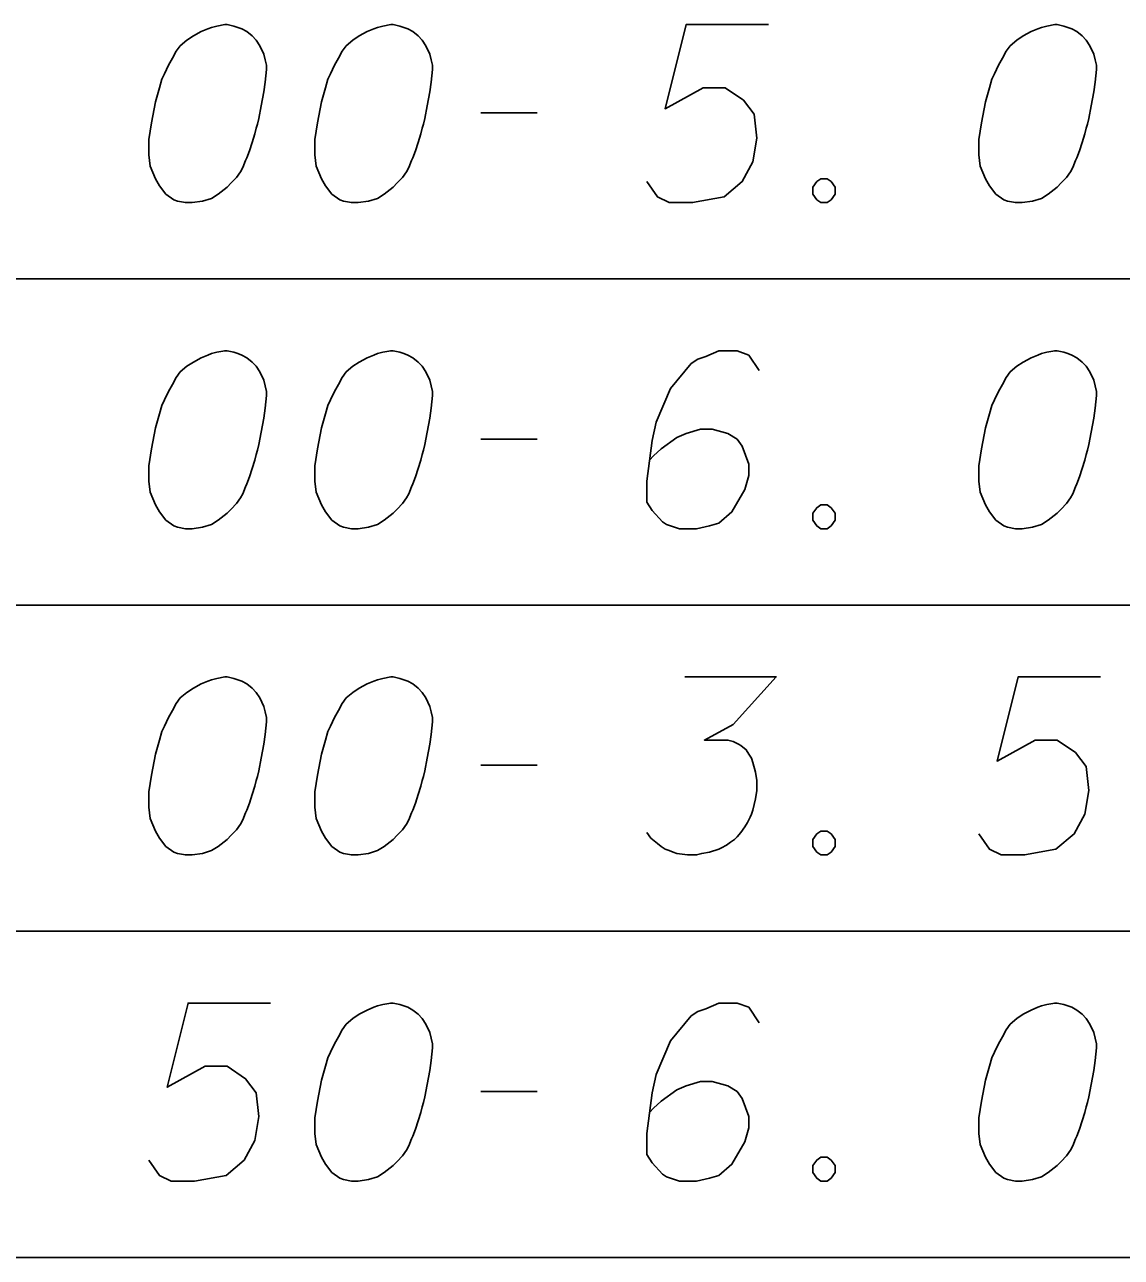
# Model space of a CAD drawing. Extents: x 2074207 to 2076812, y 516372 to 523312.
# Drawn here: x 2076397.04 to 2076426.64, y 519087.62 to 519120.88 of the extents above; entities that cross this region are included whole.
import ezdxf

# ---------------------------------------------------------------- set-up
doc = ezdxf.new("R2010")
doc.units = 0
for name, color, linetype in [('Prop DirtTable_ Soil Test Results - Outline (Major)', 7, 'Continuous'), ('Prop DirtTable_ Soil Test Results - Outline (Minor)', 7, 'Continuous'), ('Prop DirtTable_ Soil Test Results - Tx (Sample Data)', 7, 'Continuous')]:
    doc.layers.add(name, color=color, linetype=linetype)

msp = doc.modelspace()

# ---------------------------------------------------------------- linework, layer by layer
at = {"layer": 'Prop DirtTable_ Soil Test Results - Outline (Major)'}
msp.add_line((2076260.609, 519087.625), (2076811.903, 519087.625), dxfattribs=at)
at = {"layer": 'Prop DirtTable_ Soil Test Results - Outline (Minor)'}
for p, q in [((2076260.609, 519114.025), (2076811.903, 519114.025)), ((2076260.609, 519114.025), (2076811.903, 519114.025)), ((2076260.609, 519105.225), (2076811.903, 519105.225)), ((2076260.609, 519105.225), (2076811.903, 519105.225)), ((2076260.609, 519096.425), (2076811.903, 519096.425)), ((2076260.609, 519096.425), (2076811.903, 519096.425)), ((2076260.609, 519087.625), (2076811.903, 519087.625))]:
    msp.add_line(p, q, dxfattribs=at)
at = {"layer": 'Prop DirtTable_ Soil Test Results - Tx (Sample Data)'}
for points in [[(2076402.512, 519120.884), (2076402.442, 519120.884), (2076402.23, 519120.846), (2076402.089, 519120.809), (2076401.983, 519120.771), (2076401.807, 519120.695), (2076401.595, 519120.582), (2076401.419, 519120.468), (2076401.242, 519120.317), (2076401.136, 519120.166), (2076401.031, 519119.977), (2076400.925, 519119.788), (2076400.819, 519119.561), (2076400.748, 519119.41), (2076400.678, 519119.183), (2076400.572, 519118.805), (2076400.466, 519118.238), (2076400.396, 519117.785), (2076400.396, 519117.369), (2076400.431, 519117.067), (2076400.572, 519116.727), (2076400.678, 519116.538), (2076400.854, 519116.311), (2076401.066, 519116.16), (2076401.172, 519116.122), (2076401.383, 519116.084), (2076401.56, 519116.084), (2076401.842, 519116.122), (2076402.089, 519116.198), (2076402.265, 519116.311), (2076402.512, 519116.5), (2076402.618, 519116.613), (2076402.759, 519116.764), (2076402.865, 519116.916), (2076402.935, 519117.029), (2076403.006, 519117.218), (2076403.041, 519117.294), (2076403.112, 519117.483), (2076403.182, 519117.709), (2076403.253, 519117.936), (2076403.288, 519118.087), (2076403.323, 519118.201), (2076403.359, 519118.352), (2076403.429, 519118.692), (2076403.465, 519118.881), (2076403.5, 519119.07), (2076403.535, 519119.335), (2076403.57, 519119.675), (2076403.57, 519119.788), (2076403.535, 519119.939), (2076403.5, 519120.09), (2076403.394, 519120.317), (2076403.288, 519120.468), (2076403.182, 519120.582), (2076403.041, 519120.695), (2076402.9, 519120.771), (2076402.794, 519120.809), (2076402.689, 519120.846), (2076402.512, 519120.884)], [(2076406.992, 519120.884), (2076406.922, 519120.884), (2076406.71, 519120.846), (2076406.569, 519120.809), (2076406.463, 519120.771), (2076406.287, 519120.695), (2076406.075, 519120.582), (2076405.899, 519120.468), (2076405.722, 519120.317), (2076405.616, 519120.166), (2076405.511, 519119.977), (2076405.405, 519119.788), (2076405.299, 519119.561), (2076405.228, 519119.41), (2076405.158, 519119.183), (2076405.052, 519118.805), (2076404.946, 519118.238), (2076404.876, 519117.785), (2076404.876, 519117.369), (2076404.911, 519117.067), (2076405.052, 519116.727), (2076405.158, 519116.538), (2076405.334, 519116.311), (2076405.546, 519116.16), (2076405.652, 519116.122), (2076405.863, 519116.084), (2076406.04, 519116.084), (2076406.322, 519116.122), (2076406.569, 519116.198), (2076406.745, 519116.311), (2076406.992, 519116.5), (2076407.098, 519116.613), (2076407.239, 519116.764), (2076407.345, 519116.916), (2076407.415, 519117.029), (2076407.486, 519117.218), (2076407.521, 519117.294), (2076407.592, 519117.483), (2076407.662, 519117.709), (2076407.733, 519117.936), (2076407.768, 519118.087), (2076407.803, 519118.201), (2076407.839, 519118.352), (2076407.909, 519118.692), (2076407.945, 519118.881), (2076407.98, 519119.07), (2076408.015, 519119.335), (2076408.05, 519119.675), (2076408.05, 519119.788), (2076408.015, 519119.939), (2076407.98, 519120.09), (2076407.874, 519120.317), (2076407.768, 519120.468), (2076407.662, 519120.582), (2076407.521, 519120.695), (2076407.38, 519120.771), (2076407.274, 519120.809), (2076407.169, 519120.846), (2076406.992, 519120.884)], [(2076417.116, 519120.884), (2076414.894, 519120.884), (2076414.329, 519118.616), (2076415.352, 519119.183), (2076415.952, 519119.183), (2076416.446, 519118.843), (2076416.728, 519118.465), (2076416.799, 519117.823), (2076416.693, 519117.18), (2076416.411, 519116.651), (2076415.917, 519116.235), (2076415.07, 519116.084), (2076414.435, 519116.084), (2076414.118, 519116.235), (2076413.836, 519116.651)], [(2076424.912, 519120.884), (2076424.842, 519120.884), (2076424.63, 519120.846), (2076424.489, 519120.809), (2076424.383, 519120.771), (2076424.207, 519120.695), (2076423.995, 519120.582), (2076423.819, 519120.468), (2076423.642, 519120.317), (2076423.536, 519120.166), (2076423.431, 519119.977), (2076423.325, 519119.788), (2076423.219, 519119.561), (2076423.148, 519119.41), (2076423.078, 519119.183), (2076422.972, 519118.805), (2076422.866, 519118.238), (2076422.796, 519117.785), (2076422.796, 519117.369), (2076422.831, 519117.067), (2076422.972, 519116.727), (2076423.078, 519116.538), (2076423.254, 519116.311), (2076423.466, 519116.16), (2076423.572, 519116.122), (2076423.783, 519116.084), (2076423.96, 519116.084), (2076424.242, 519116.122), (2076424.489, 519116.198), (2076424.665, 519116.311), (2076424.912, 519116.5), (2076425.018, 519116.613), (2076425.159, 519116.764), (2076425.265, 519116.916), (2076425.335, 519117.029), (2076425.406, 519117.218), (2076425.441, 519117.294), (2076425.512, 519117.483), (2076425.582, 519117.709), (2076425.653, 519117.936), (2076425.688, 519118.087), (2076425.723, 519118.201), (2076425.759, 519118.352), (2076425.829, 519118.692), (2076425.865, 519118.881), (2076425.9, 519119.07), (2076425.935, 519119.335), (2076425.97, 519119.675), (2076425.97, 519119.788), (2076425.935, 519119.939), (2076425.9, 519120.09), (2076425.794, 519120.317), (2076425.688, 519120.468), (2076425.582, 519120.582), (2076425.441, 519120.695), (2076425.3, 519120.771), (2076425.194, 519120.809), (2076425.089, 519120.846), (2076424.912, 519120.884)], [(2076409.356, 519118.503), (2076410.872, 519118.503)], [(2076418.527, 519116.727), (2076418.704, 519116.727), (2076418.809, 519116.651), (2076418.915, 519116.5), (2076418.915, 519116.311), (2076418.809, 519116.16), (2076418.704, 519116.084), (2076418.527, 519116.084), (2076418.421, 519116.16), (2076418.316, 519116.311), (2076418.316, 519116.5), (2076418.421, 519116.651), (2076418.527, 519116.727)], [(2076402.512, 519112.084), (2076402.442, 519112.084), (2076402.23, 519112.046), (2076402.089, 519112.009), (2076401.983, 519111.971), (2076401.807, 519111.895), (2076401.595, 519111.782), (2076401.419, 519111.668), (2076401.242, 519111.517), (2076401.136, 519111.366), (2076401.031, 519111.177), (2076400.925, 519110.988), (2076400.819, 519110.761), (2076400.748, 519110.61), (2076400.678, 519110.383), (2076400.572, 519110.005), (2076400.466, 519109.438), (2076400.396, 519108.985), (2076400.396, 519108.569), (2076400.431, 519108.267), (2076400.572, 519107.927), (2076400.678, 519107.738), (2076400.854, 519107.511), (2076401.066, 519107.36), (2076401.172, 519107.322), (2076401.383, 519107.284), (2076401.56, 519107.284), (2076401.842, 519107.322), (2076402.089, 519107.398), (2076402.265, 519107.511), (2076402.512, 519107.7), (2076402.618, 519107.813), (2076402.759, 519107.964), (2076402.865, 519108.116), (2076402.935, 519108.229), (2076403.006, 519108.418), (2076403.041, 519108.494), (2076403.112, 519108.683), (2076403.182, 519108.909), (2076403.253, 519109.136), (2076403.288, 519109.287), (2076403.323, 519109.401), (2076403.359, 519109.552), (2076403.429, 519109.892), (2076403.465, 519110.081), (2076403.5, 519110.27), (2076403.535, 519110.535), (2076403.57, 519110.875), (2076403.57, 519110.988), (2076403.535, 519111.139), (2076403.5, 519111.29), (2076403.394, 519111.517), (2076403.288, 519111.668), (2076403.182, 519111.782), (2076403.041, 519111.895), (2076402.9, 519111.971), (2076402.794, 519112.009), (2076402.689, 519112.046), (2076402.512, 519112.084)], [(2076406.992, 519112.084), (2076406.922, 519112.084), (2076406.71, 519112.046), (2076406.569, 519112.009), (2076406.463, 519111.971), (2076406.287, 519111.895), (2076406.075, 519111.782), (2076405.899, 519111.668), (2076405.722, 519111.517), (2076405.616, 519111.366), (2076405.511, 519111.177), (2076405.405, 519110.988), (2076405.299, 519110.761), (2076405.228, 519110.61), (2076405.158, 519110.383), (2076405.052, 519110.005), (2076404.946, 519109.438), (2076404.876, 519108.985), (2076404.876, 519108.569), (2076404.911, 519108.267), (2076405.052, 519107.927), (2076405.158, 519107.738), (2076405.334, 519107.511), (2076405.546, 519107.36), (2076405.652, 519107.322), (2076405.863, 519107.284), (2076406.04, 519107.284), (2076406.322, 519107.322), (2076406.569, 519107.398), (2076406.745, 519107.511), (2076406.992, 519107.7), (2076407.098, 519107.813), (2076407.239, 519107.964), (2076407.345, 519108.116), (2076407.415, 519108.229), (2076407.486, 519108.418), (2076407.521, 519108.494), (2076407.592, 519108.683), (2076407.662, 519108.909), (2076407.733, 519109.136), (2076407.768, 519109.287), (2076407.803, 519109.401), (2076407.839, 519109.552), (2076407.909, 519109.892), (2076407.945, 519110.081), (2076407.98, 519110.27), (2076408.015, 519110.535), (2076408.05, 519110.875), (2076408.05, 519110.988), (2076408.015, 519111.139), (2076407.98, 519111.29), (2076407.874, 519111.517), (2076407.768, 519111.668), (2076407.662, 519111.782), (2076407.521, 519111.895), (2076407.38, 519111.971), (2076407.274, 519112.009), (2076407.169, 519112.046), (2076406.992, 519112.084)], [(2076416.869, 519111.555), (2076416.587, 519111.971), (2076416.27, 519112.084), (2076415.776, 519112.084), (2076415.423, 519111.933), (2076415.211, 519111.857), (2076415.035, 519111.744), (2076414.471, 519111.064), (2076414.083, 519110.157), (2076413.977, 519109.665), (2076413.836, 519108.569), (2076413.836, 519108.002), (2076413.977, 519107.775), (2076414.259, 519107.473), (2076414.365, 519107.398), (2076414.718, 519107.284), (2076415.176, 519107.284), (2076415.529, 519107.36), (2076415.776, 519107.435), (2076416.129, 519107.738), (2076416.481, 519108.342), (2076416.587, 519108.72), (2076416.587, 519109.023), (2076416.411, 519109.514), (2076416.27, 519109.703), (2076416.023, 519109.854), (2076415.599, 519109.968), (2076415.282, 519109.968), (2076414.894, 519109.854), (2076414.647, 519109.741), (2076414.224, 519109.438), (2076414.012, 519109.249), (2076413.906, 519109.136)], [(2076424.912, 519112.084), (2076424.842, 519112.084), (2076424.63, 519112.046), (2076424.489, 519112.009), (2076424.383, 519111.971), (2076424.207, 519111.895), (2076423.995, 519111.782), (2076423.819, 519111.668), (2076423.642, 519111.517), (2076423.536, 519111.366), (2076423.431, 519111.177), (2076423.325, 519110.988), (2076423.219, 519110.761), (2076423.148, 519110.61), (2076423.078, 519110.383), (2076422.972, 519110.005), (2076422.866, 519109.438), (2076422.796, 519108.985), (2076422.796, 519108.569), (2076422.831, 519108.267), (2076422.972, 519107.927), (2076423.078, 519107.738), (2076423.254, 519107.511), (2076423.466, 519107.36), (2076423.572, 519107.322), (2076423.783, 519107.284), (2076423.96, 519107.284), (2076424.242, 519107.322), (2076424.489, 519107.398), (2076424.665, 519107.511), (2076424.912, 519107.7), (2076425.018, 519107.813), (2076425.159, 519107.964), (2076425.265, 519108.116), (2076425.335, 519108.229), (2076425.406, 519108.418), (2076425.441, 519108.494), (2076425.512, 519108.683), (2076425.582, 519108.909), (2076425.653, 519109.136), (2076425.688, 519109.287), (2076425.723, 519109.401), (2076425.759, 519109.552), (2076425.829, 519109.892), (2076425.865, 519110.081), (2076425.9, 519110.27), (2076425.935, 519110.535), (2076425.97, 519110.875), (2076425.97, 519110.988), (2076425.935, 519111.139), (2076425.9, 519111.29), (2076425.794, 519111.517), (2076425.688, 519111.668), (2076425.582, 519111.782), (2076425.441, 519111.895), (2076425.3, 519111.971), (2076425.194, 519112.009), (2076425.089, 519112.046), (2076424.912, 519112.084)], [(2076409.356, 519109.703), (2076410.872, 519109.703)], [(2076418.527, 519107.927), (2076418.704, 519107.927), (2076418.809, 519107.851), (2076418.915, 519107.7), (2076418.915, 519107.511), (2076418.809, 519107.36), (2076418.704, 519107.284), (2076418.527, 519107.284), (2076418.421, 519107.36), (2076418.316, 519107.511), (2076418.316, 519107.7), (2076418.421, 519107.851), (2076418.527, 519107.927)], [(2076402.512, 519103.284), (2076402.442, 519103.284), (2076402.23, 519103.246), (2076402.089, 519103.209), (2076401.983, 519103.171), (2076401.807, 519103.095), (2076401.595, 519102.982), (2076401.419, 519102.868), (2076401.242, 519102.717), (2076401.136, 519102.566), (2076401.031, 519102.377), (2076400.925, 519102.188), (2076400.819, 519101.961), (2076400.748, 519101.81), (2076400.678, 519101.583), (2076400.572, 519101.205), (2076400.466, 519100.638), (2076400.396, 519100.185), (2076400.396, 519099.769), (2076400.431, 519099.467), (2076400.572, 519099.127), (2076400.678, 519098.938), (2076400.854, 519098.711), (2076401.066, 519098.56), (2076401.172, 519098.522), (2076401.383, 519098.484), (2076401.56, 519098.484), (2076401.842, 519098.522), (2076402.089, 519098.598), (2076402.265, 519098.711), (2076402.512, 519098.9), (2076402.618, 519099.013), (2076402.759, 519099.164), (2076402.865, 519099.316), (2076402.935, 519099.429), (2076403.006, 519099.618), (2076403.041, 519099.694), (2076403.112, 519099.883), (2076403.182, 519100.109), (2076403.253, 519100.336), (2076403.288, 519100.487), (2076403.323, 519100.601), (2076403.359, 519100.752), (2076403.429, 519101.092), (2076403.465, 519101.281), (2076403.5, 519101.47), (2076403.535, 519101.735), (2076403.57, 519102.075), (2076403.57, 519102.188), (2076403.535, 519102.339), (2076403.5, 519102.49), (2076403.394, 519102.717), (2076403.288, 519102.868), (2076403.182, 519102.982), (2076403.041, 519103.095), (2076402.9, 519103.171), (2076402.794, 519103.209), (2076402.689, 519103.246), (2076402.512, 519103.284)], [(2076406.992, 519103.284), (2076406.922, 519103.284), (2076406.71, 519103.246), (2076406.569, 519103.209), (2076406.463, 519103.171), (2076406.287, 519103.095), (2076406.075, 519102.982), (2076405.899, 519102.868), (2076405.722, 519102.717), (2076405.616, 519102.566), (2076405.511, 519102.377), (2076405.405, 519102.188), (2076405.299, 519101.961), (2076405.228, 519101.81), (2076405.158, 519101.583), (2076405.052, 519101.205), (2076404.946, 519100.638), (2076404.876, 519100.185), (2076404.876, 519099.769), (2076404.911, 519099.467), (2076405.052, 519099.127), (2076405.158, 519098.938), (2076405.334, 519098.711), (2076405.546, 519098.56), (2076405.652, 519098.522), (2076405.863, 519098.484), (2076406.04, 519098.484), (2076406.322, 519098.522), (2076406.569, 519098.598), (2076406.745, 519098.711), (2076406.992, 519098.9), (2076407.098, 519099.013), (2076407.239, 519099.164), (2076407.345, 519099.316), (2076407.415, 519099.429), (2076407.486, 519099.618), (2076407.521, 519099.694), (2076407.592, 519099.883), (2076407.662, 519100.109), (2076407.733, 519100.336), (2076407.768, 519100.487), (2076407.803, 519100.601), (2076407.839, 519100.752), (2076407.909, 519101.092), (2076407.945, 519101.281), (2076407.98, 519101.47), (2076408.015, 519101.735), (2076408.05, 519102.075), (2076408.05, 519102.188), (2076408.015, 519102.339), (2076407.98, 519102.49), (2076407.874, 519102.717), (2076407.768, 519102.868), (2076407.662, 519102.982), (2076407.521, 519103.095), (2076407.38, 519103.171), (2076407.274, 519103.209), (2076407.169, 519103.246), (2076406.992, 519103.284)], [(2076414.859, 519103.284), (2076417.328, 519103.284), (2076416.164, 519101.999), (2076415.388, 519101.583), (2076416.023, 519101.583), (2076416.164, 519101.546), (2076416.234, 519101.508), (2076416.305, 519101.47), (2076416.375, 519101.432), (2076416.517, 519101.319), (2076416.587, 519101.205), (2076416.658, 519101.092), (2076416.693, 519100.979), (2076416.763, 519100.714), (2076416.799, 519100.487), (2076416.799, 519100.374), (2076416.799, 519100.223), (2076416.763, 519099.996), (2076416.728, 519099.845), (2076416.693, 519099.694), (2076416.658, 519099.58), (2076416.622, 519099.505), (2076416.587, 519099.429), (2076416.552, 519099.353), (2076416.481, 519099.24), (2076416.375, 519099.089), (2076416.27, 519098.975), (2076416.199, 519098.9), (2076416.093, 519098.824), (2076415.987, 519098.749), (2076415.846, 519098.673), (2076415.776, 519098.635), (2076415.529, 519098.56), (2076415.317, 519098.522), (2076415.176, 519098.484), (2076414.929, 519098.484), (2076414.647, 519098.522), (2076414.541, 519098.56), (2076414.435, 519098.598), (2076414.329, 519098.635), (2076414.224, 519098.711), (2076414.118, 519098.787), (2076413.941, 519098.938), (2076413.836, 519099.089)], [(2076426.076, 519103.284), (2076423.854, 519103.284), (2076423.289, 519101.016), (2076424.312, 519101.583), (2076424.912, 519101.583), (2076425.406, 519101.243), (2076425.688, 519100.865), (2076425.759, 519100.223), (2076425.653, 519099.58), (2076425.371, 519099.051), (2076424.877, 519098.635), (2076424.03, 519098.484), (2076423.395, 519098.484), (2076423.078, 519098.635), (2076422.796, 519099.051)], [(2076409.356, 519100.903), (2076410.872, 519100.903)], [(2076418.527, 519099.127), (2076418.704, 519099.127), (2076418.809, 519099.051), (2076418.915, 519098.9), (2076418.915, 519098.711), (2076418.809, 519098.56), (2076418.704, 519098.484), (2076418.527, 519098.484), (2076418.421, 519098.56), (2076418.316, 519098.711), (2076418.316, 519098.9), (2076418.421, 519099.051), (2076418.527, 519099.127)], [(2076403.676, 519094.484), (2076401.454, 519094.484), (2076400.889, 519092.216), (2076401.912, 519092.783), (2076402.512, 519092.783), (2076403.006, 519092.443), (2076403.288, 519092.065), (2076403.359, 519091.423), (2076403.253, 519090.78), (2076402.971, 519090.251), (2076402.477, 519089.835), (2076401.63, 519089.684), (2076400.995, 519089.684), (2076400.678, 519089.835), (2076400.396, 519090.251)], [(2076406.992, 519094.484), (2076406.922, 519094.484), (2076406.71, 519094.446), (2076406.569, 519094.409), (2076406.463, 519094.371), (2076406.287, 519094.295), (2076406.075, 519094.182), (2076405.899, 519094.068), (2076405.722, 519093.917), (2076405.616, 519093.766), (2076405.511, 519093.577), (2076405.405, 519093.388), (2076405.299, 519093.161), (2076405.228, 519093.01), (2076405.158, 519092.783), (2076405.052, 519092.405), (2076404.946, 519091.838), (2076404.876, 519091.385), (2076404.876, 519090.969), (2076404.911, 519090.667), (2076405.052, 519090.327), (2076405.158, 519090.138), (2076405.334, 519089.911), (2076405.546, 519089.76), (2076405.652, 519089.722), (2076405.863, 519089.684), (2076406.04, 519089.684), (2076406.322, 519089.722), (2076406.569, 519089.798), (2076406.745, 519089.911), (2076406.992, 519090.1), (2076407.098, 519090.213), (2076407.239, 519090.364), (2076407.345, 519090.516), (2076407.415, 519090.629), (2076407.486, 519090.818), (2076407.521, 519090.894), (2076407.592, 519091.083), (2076407.662, 519091.309), (2076407.733, 519091.536), (2076407.768, 519091.687), (2076407.803, 519091.801), (2076407.839, 519091.952), (2076407.909, 519092.292), (2076407.945, 519092.481), (2076407.98, 519092.67), (2076408.015, 519092.935), (2076408.05, 519093.275), (2076408.05, 519093.388), (2076408.015, 519093.539), (2076407.98, 519093.69), (2076407.874, 519093.917), (2076407.768, 519094.068), (2076407.662, 519094.182), (2076407.521, 519094.295), (2076407.38, 519094.371), (2076407.274, 519094.409), (2076407.169, 519094.446), (2076406.992, 519094.484)], [(2076416.869, 519093.955), (2076416.587, 519094.371), (2076416.27, 519094.484), (2076415.776, 519094.484), (2076415.423, 519094.333), (2076415.211, 519094.257), (2076415.035, 519094.144), (2076414.471, 519093.464), (2076414.083, 519092.557), (2076413.977, 519092.065), (2076413.836, 519090.969), (2076413.836, 519090.402), (2076413.977, 519090.175), (2076414.259, 519089.873), (2076414.365, 519089.798), (2076414.718, 519089.684), (2076415.176, 519089.684), (2076415.529, 519089.76), (2076415.776, 519089.835), (2076416.129, 519090.138), (2076416.481, 519090.742), (2076416.587, 519091.12), (2076416.587, 519091.423), (2076416.411, 519091.914), (2076416.27, 519092.103), (2076416.023, 519092.254), (2076415.599, 519092.368), (2076415.282, 519092.368), (2076414.894, 519092.254), (2076414.647, 519092.141), (2076414.224, 519091.838), (2076414.012, 519091.649), (2076413.906, 519091.536)], [(2076424.912, 519094.484), (2076424.842, 519094.484), (2076424.63, 519094.446), (2076424.489, 519094.409), (2076424.383, 519094.371), (2076424.207, 519094.295), (2076423.995, 519094.182), (2076423.819, 519094.068), (2076423.642, 519093.917), (2076423.536, 519093.766), (2076423.431, 519093.577), (2076423.325, 519093.388), (2076423.219, 519093.161), (2076423.148, 519093.01), (2076423.078, 519092.783), (2076422.972, 519092.405), (2076422.866, 519091.838), (2076422.796, 519091.385), (2076422.796, 519090.969), (2076422.831, 519090.667), (2076422.972, 519090.327), (2076423.078, 519090.138), (2076423.254, 519089.911), (2076423.466, 519089.76), (2076423.572, 519089.722), (2076423.783, 519089.684), (2076423.96, 519089.684), (2076424.242, 519089.722), (2076424.489, 519089.798), (2076424.665, 519089.911), (2076424.912, 519090.1), (2076425.018, 519090.213), (2076425.159, 519090.364), (2076425.265, 519090.516), (2076425.335, 519090.629), (2076425.406, 519090.818), (2076425.441, 519090.894), (2076425.512, 519091.083), (2076425.582, 519091.309), (2076425.653, 519091.536), (2076425.688, 519091.687), (2076425.723, 519091.801), (2076425.759, 519091.952), (2076425.829, 519092.292), (2076425.865, 519092.481), (2076425.9, 519092.67), (2076425.935, 519092.935), (2076425.97, 519093.275), (2076425.97, 519093.388), (2076425.935, 519093.539), (2076425.9, 519093.69), (2076425.794, 519093.917), (2076425.688, 519094.068), (2076425.582, 519094.182), (2076425.441, 519094.295), (2076425.3, 519094.371), (2076425.194, 519094.409), (2076425.089, 519094.446), (2076424.912, 519094.484)], [(2076409.356, 519092.103), (2076410.872, 519092.103)], [(2076418.527, 519090.327), (2076418.704, 519090.327), (2076418.809, 519090.251), (2076418.915, 519090.1), (2076418.915, 519089.911), (2076418.809, 519089.76), (2076418.704, 519089.684), (2076418.527, 519089.684), (2076418.421, 519089.76), (2076418.316, 519089.911), (2076418.316, 519090.1), (2076418.421, 519090.251), (2076418.527, 519090.327)]]:
    msp.add_lwpolyline(points, dxfattribs=at)

doc.saveas('drawing.dxf')
